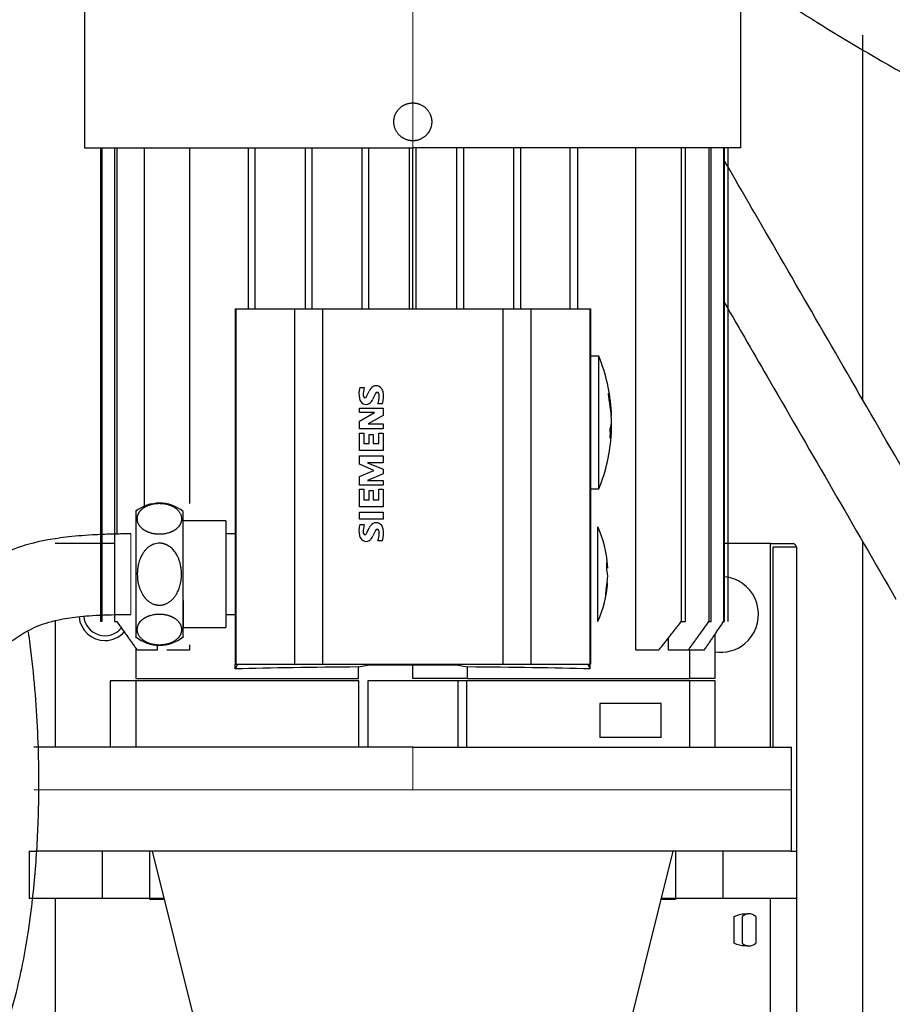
# Model space of a CAD drawing. Header units: inches. Extents: x 0 to 29700, y -16 to 21000.
# Tile 322 of 376: x 20305 to 20489, y 15731 to 15939. Entities that reach past the tile are written whole.
import ezdxf

# ---------------------------------------------------------------- set-up
doc = ezdxf.new("R2010")
doc.units = ezdxf.units.IN
doc.layers.add('254', color=7, linetype='Continuous', true_color=0xffffff)
doc.styles.add('latin_extended', font='simplex.shx')
doc.dimstyles.get("Standard").update_dxf_attribs({"dimtxt": 0.18, "dimasz": 0.18, "dimexe": 0.18, "dimexo": 0.0625, "dimgap": 0.09, "dimtad": 0, "dimtih": 1, "dimtoh": 1, "dimdec": 4, "dimzin": 0, "dimdsep": 46, "dimtxsty": 'Standard', "dimcen": 0.09, "dimadec": 0, "dimazin": 0, "dimtfac": 1, "dimtdec": 4, "dimtofl": 0, "dimtmove": 0, "dimatfit": 3, "dimfxl": 1, "dimtolj": 1, "dimtzin": 0, "dimarcsym": 0})

# ---------------------------------------------------------------- blocks, each defined once
blk = doc.blocks.new('_U5')
at = {"layer": '254', "color": 3, "linetype": 'Continuous', "lineweight": 13, "transparency": 16777216}
for p, q in [((27220.43, 17368.72), (27220.43, 13173.69)), ((18363.86, 15513.19), (18363.86, 13173.69)), ((18538.86, 13223.69), (27045.43, 13223.69))]:
    blk.add_line(p, q, dxfattribs=at)
at = {"layer": '254', "color": 3, "transparency": 16777216}
for points in [[(18538.86, 13252.86), (18538.86, 13194.52), (18363.86, 13223.69)], [(27045.43, 13194.52), (27045.43, 13252.86), (27220.43, 13223.69)]]:
    blk.add_solid(points, dxfattribs=at)
at = {"layer": 'Defpoints', "color": 0, "transparency": 16777216}
for p in [(27220.43, 17418.72), (18363.86, 15563.19), (27220.43, 13223.69)]:
    blk.add_point(p, dxfattribs=at)
at = {"layer": '254', "color": 2, "lineweight": 13, "transparency": 16777216, "insert": (22483.81, 13486.19), "char_height": 175, "attachment_point": 1, "style": 'latin_extended'}
blk.add_mtext('\\A1;8857', dxfattribs=at)

msp = doc.modelspace()

# ---------------------------------------------------------------- linework, layer by layer
at = {"layer": '254', "color": 2, "linetype": 'Continuous', "lineweight": 25}
for p, q in [((20318.56, 15969.03), (20318.56, 15912.194)), ((20457.16, 15912.194), (20457.16, 15969.03)), ((20482.86, 15859.016), (20482.86, 15936.008)), ((20318.56, 15912.194), (20387.86, 15912.194)), ((20322.007, 15812.194), (20322.007, 15912.194)), ((20322.235, 15912.194), (20322.235, 15812.194)), ((20324.847, 15912.194), (20324.847, 15812.194)), ((20325.373, 15912.194), (20325.373, 15830.666)), ((20331.162, 15912.194), (20331.162, 15836.678)), ((20340.8, 15837.086), (20340.8, 15912.194)), ((20353.11, 15912.194), (20353.11, 15878.194)), ((20354.61, 15878.194), (20354.61, 15912.194)), ((20365.11, 15912.194), (20365.11, 15878.194)), ((20366.61, 15878.194), (20366.61, 15912.194)), ((20377.11, 15912.194), (20377.11, 15878.194)), ((20378.61, 15878.194), (20378.61, 15912.194)), ((20387.11, 15912.194), (20387.11, 15878.194)), ((20387.86, 15878.194), (20387.86, 15912.194)), ((20457.16, 15912.194), (20387.86, 15912.194)), ((20388.61, 15878.192), (20388.61, 15912.194)), ((20397.11, 15912.194), (20397.11, 15878.194)), ((20398.61, 15878.194), (20398.61, 15912.194)), ((20409.11, 15912.194), (20409.11, 15878.192)), ((20410.61, 15912.194), (20410.61, 15878.194)), ((20421.11, 15878.194), (20421.11, 15912.194)), ((20422.61, 15912.194), (20422.61, 15878.194)), ((20434.921, 15912.194), (20434.921, 15806.194)), ((20444.559, 15912.194), (20444.559, 15812.194)), ((20445.451, 15812.194), (20445.451, 15912.194)), ((20450.348, 15912.194), (20450.348, 15812.194)), ((20450.874, 15812.194), (20450.874, 15912.194)), ((20453.486, 15912.194), (20453.486, 15812.194)), ((20453.714, 15812.194), (20453.714, 15912.194)), ((20454.356, 15912.194), (20454.356, 15812.194)), ((20350.36, 15878.194), (20350.36, 15803.194)), ((20350.36, 15878.194), (20350.483, 15878.194)), ((20350.386, 15878.203), (20350.391, 15878.194)), ((20350.386, 15878.193), (20350.386, 15878.203)), ((20350.483, 15878.194), (20350.483, 15803.194)), ((20350.483, 15878.194), (20362.86, 15878.194)), ((20362.86, 15878.194), (20362.86, 15803.194)), ((20362.86, 15878.194), (20368.86, 15878.194)), ((20368.86, 15803.194), (20368.86, 15878.194)), ((20368.86, 15878.194), (20406.86, 15878.194)), ((20406.86, 15878.194), (20406.86, 15803.194)), ((20406.86, 15878.194), (20412.86, 15878.194)), ((20412.86, 15803.194), (20412.86, 15878.194)), ((20412.86, 15878.194), (20425.238, 15878.194)), ((20425.238, 15878.194), (20425.238, 15803.194)), ((20425.238, 15878.194), (20425.36, 15878.194)), ((20425.33, 15878.194), (20425.335, 15878.203)), ((20425.335, 15878.193), (20425.335, 15878.203)), ((20425.36, 15878.194), (20425.36, 15803.194)), ((20427.161, 15868.194), (20425.36, 15868.194)), ((20427.161, 15840.194), (20427.161, 15868.194)), ((20376.655, 15861.586), (20377.614, 15861.586)), ((20378.243, 15859.963), (20378.648, 15860.86)), ((20381.502, 15858.169), (20380.475, 15858.169)), ((20376.619, 15856.305), (20376.619, 15857.267)), ((20376.619, 15857.267), (20381.61, 15857.267)), ((20376.619, 15854.511), (20379.744, 15856.305)), ((20379.744, 15856.305), (20376.619, 15856.305)), ((20381.61, 15855.697), (20378.446, 15853.907)), ((20381.61, 15857.267), (20381.61, 15855.697)), ((20376.619, 15852.891), (20376.619, 15854.511)), ((20378.446, 15853.907), (20381.61, 15853.907)), ((20381.61, 15853.907), (20381.61, 15852.891)), ((20429.827, 15853.782), (20429.793, 15854.194)), ((20381.61, 15852.891), (20376.619, 15852.891)), ((20376.619, 15848.306), (20376.619, 15851.995)), ((20376.619, 15851.995), (20377.513, 15851.995)), ((20377.513, 15851.995), (20377.513, 15849.764)), ((20378.648, 15849.764), (20378.648, 15851.713)), ((20378.648, 15851.713), (20379.502, 15851.713)), ((20379.502, 15851.713), (20379.502, 15849.764)), ((20380.677, 15849.764), (20380.677, 15851.995)), ((20380.677, 15851.995), (20381.61, 15851.995)), ((20381.61, 15851.995), (20381.61, 15848.306)), ((20377.513, 15849.764), (20378.648, 15849.764)), ((20379.502, 15849.764), (20380.677, 15849.764)), ((20381.61, 15848.306), (20376.619, 15848.306)), ((20376.619, 15845.398), (20376.619, 15847.188)), ((20376.619, 15847.188), (20381.61, 15847.188)), ((20379.661, 15844.107), (20376.619, 15845.398)), ((20381.61, 15845.738), (20378.312, 15845.738)), ((20378.312, 15845.738), (20381.61, 15844.335)), ((20381.61, 15847.188), (20381.61, 15845.738)), ((20376.619, 15842.827), (20379.661, 15844.107)), ((20381.61, 15843.387), (20378.323, 15841.995)), ((20381.61, 15844.335), (20381.61, 15843.387)), ((20376.619, 15841.022), (20376.619, 15842.827)), ((20381.61, 15841.022), (20376.619, 15841.022)), ((20378.323, 15841.995), (20381.61, 15841.995)), ((20381.61, 15841.995), (20381.61, 15841.022)), ((20376.619, 15836.437), (20376.619, 15840.127)), ((20376.619, 15840.127), (20377.513, 15840.127)), ((20377.513, 15840.127), (20377.513, 15837.895)), ((20378.648, 15837.895), (20378.648, 15839.844)), ((20378.648, 15839.844), (20379.502, 15839.844)), ((20379.502, 15839.844), (20379.502, 15837.895)), ((20380.677, 15837.895), (20380.677, 15840.127)), ((20380.677, 15840.127), (20381.61, 15840.127)), ((20381.61, 15840.127), (20381.61, 15836.437)), ((20425.36, 15840.194), (20427.161, 15840.194)), ((20377.513, 15837.895), (20378.648, 15837.895)), ((20379.502, 15837.895), (20380.677, 15837.895)), ((20381.61, 15836.437), (20376.619, 15836.437)), ((20376.619, 15835.261), (20381.61, 15835.261)), ((20376.619, 15833.803), (20376.619, 15835.261)), ((20381.61, 15835.261), (20381.61, 15833.803)), ((20348.36, 15833.444), (20339.36, 15833.444)), ((20348.36, 15833.444), (20348.36, 15810.944)), ((20381.61, 15833.803), (20376.619, 15833.803)), ((20376.655, 15832.674), (20377.614, 15832.674)), ((20378.243, 15831.05), (20378.648, 15831.947)), ((20426.96, 15812.194), (20426.96, 15832.194)), ((20322.007, 15828.694), (20312.36, 15828.694)), ((20324.847, 15828.694), (20322.235, 15828.694)), ((20381.502, 15829.256), (20380.475, 15829.256)), ((20463.36, 15828.694), (20453.714, 15828.694)), ((20463.36, 15828.694), (20468.276, 15828.694)), ((20463.36, 15785.692), (20463.36, 15828.694)), ((20482.86, 15676.396), (20482.86, 15829.058)), ((20468.86, 15827.901), (20463.86, 15827.901)), ((20463.86, 15827.901), (20463.86, 15785.694)), ((20468.86, 15827.901), (20468.86, 15763.694)), ((20339.36, 15816.609), (20339.36, 15810.944)), ((20312.36, 15812.244), (20312.36, 15785.692)), ((20322.235, 15812.194), (20322.007, 15812.194)), ((20324.847, 15812.194), (20325.373, 15812.194)), ((20444.559, 15812.194), (20445.451, 15812.194)), ((20450.348, 15812.194), (20450.874, 15812.194)), ((20453.486, 15812.194), (20453.714, 15812.194)), ((20454.356, 15812.194), (20454.36, 15812.194)), ((20339.36, 15810.944), (20348.36, 15810.944)), ((20441.756, 15808.64), (20441.756, 15806.194)), ((20451.616, 15809.427), (20451.616, 15800.194)), ((20329.36, 15806.194), (20329.36, 15800.194)), ((20329.36, 15806.194), (20329.365, 15806.194)), ((20329.365, 15806.591), (20329.365, 15806.194)), ((20329.648, 15806.194), (20333.965, 15806.194)), ((20333.965, 15806.194), (20333.965, 15807.204)), ((20335.912, 15806.194), (20340.8, 15806.194)), ((20340.8, 15806.194), (20340.8, 15807.303)), ((20434.921, 15806.194), (20439.809, 15806.194)), ((20441.756, 15806.194), (20446.073, 15806.194)), ((20446.073, 15806.194), (20449.429, 15806.194)), ((20446.36, 15800.194), (20446.36, 15806.194)), ((20350.36, 15803.194), (20350.483, 15803.194)), ((20350.386, 15802.184), (20350.386, 15803.194)), ((20350.859, 15803.094), (20350.386, 15802.184)), ((20350.483, 15803.194), (20362.86, 15803.194)), ((20350.859, 15803.094), (20350.86, 15803.194)), ((20424.862, 15803.094), (20350.859, 15803.094)), ((20362.86, 15803.194), (20368.86, 15803.194)), ((20368.86, 15803.194), (20406.86, 15803.194)), ((20376.371, 15802.602), (20378.26, 15802.962)), ((20376.371, 15800.194), (20376.371, 15802.602)), ((20387.86, 15803.094), (20387.86, 15803.194)), ((20387.86, 15800.194), (20387.86, 15802.985)), ((20397.46, 15802.962), (20399.35, 15802.602)), ((20399.35, 15802.602), (20399.35, 15800.194)), ((20406.86, 15803.194), (20412.86, 15803.194)), ((20412.86, 15803.194), (20425.238, 15803.194)), ((20424.86, 15803.194), (20424.862, 15803.094)), ((20425.335, 15802.184), (20424.862, 15803.094)), ((20425.238, 15803.194), (20425.36, 15803.194)), ((20425.335, 15802.184), (20425.335, 15803.194)), ((20323.978, 15799.694), (20323.978, 15785.694)), ((20324.532, 15799.694), (20323.978, 15799.694)), ((20329.36, 15799.694), (20324.532, 15799.694)), ((20329.36, 15800.194), (20376.371, 15800.194)), ((20329.36, 15799.694), (20329.36, 15785.694)), ((20376.371, 15799.694), (20329.36, 15799.694)), ((20376.437, 15799.694), (20376.371, 15799.694)), ((20376.437, 15785.694), (20376.437, 15799.694)), ((20378.36, 15799.694), (20378.36, 15785.694)), ((20397.36, 15799.694), (20378.36, 15799.694)), ((20399.351, 15800.194), (20387.86, 15800.194)), ((20397.486, 15799.694), (20397.36, 15799.694)), ((20397.36, 15799.694), (20397.36, 15785.694)), ((20399.283, 15799.694), (20397.486, 15799.694)), ((20399.35, 15799.694), (20399.283, 15799.694)), ((20399.283, 15785.694), (20399.283, 15799.694)), ((20399.35, 15800.194), (20446.36, 15800.194)), ((20446.36, 15799.694), (20399.35, 15799.694)), ((20446.36, 15785.694), (20446.36, 15799.694)), ((20451.189, 15799.694), (20446.36, 15799.694)), ((20451.616, 15800.194), (20446.361, 15800.194)), ((20451.743, 15799.694), (20451.189, 15799.694)), ((20451.743, 15785.694), (20451.743, 15799.694)), ((20427.322, 15794.894), (20427.322, 15787.694)), ((20440.322, 15794.894), (20427.322, 15794.894)), ((20440.322, 15787.694), (20440.322, 15794.894)), ((20440.322, 15787.694), (20427.322, 15787.694)), ((20387.86, 15785.694), (20307.86, 15785.694)), ((20387.86, 15785.694), (20467.86, 15785.694)), ((20467.86, 15776.694), (20467.86, 15785.694)), ((20467.86, 15763.694), (20467.86, 15776.694)), ((20306.86, 15763.694), (20306.86, 15753.694)), ((20306.86, 15763.694), (20308.239, 15763.694)), ((20467.481, 15763.694), (20308.24, 15763.694)), ((20322.36, 15753.694), (20322.36, 15763.694)), ((20332.36, 15753.694), (20332.36, 15763.694)), ((20332.86, 15763.694), (20342.086, 15726.694)), ((20428.649, 15706.694), (20442.86, 15763.694)), ((20443.36, 15763.694), (20443.36, 15753.694)), ((20453.36, 15763.694), (20453.36, 15753.694)), ((20467.482, 15763.694), (20468.86, 15763.694)), ((20468.86, 15763.694), (20468.86, 15753.694)), ((20322.36, 15753.694), (20306.86, 15753.694)), ((20312.36, 15753.695), (20312.36, 15693.896)), ((20332.36, 15753.694), (20322.36, 15753.694)), ((20332.36, 15753.494), (20332.36, 15753.694)), ((20335.354, 15753.694), (20332.36, 15753.694)), ((20443.36, 15753.694), (20440.366, 15753.694)), ((20443.36, 15753.694), (20443.36, 15753.494)), ((20453.36, 15753.694), (20443.36, 15753.694)), ((20468.86, 15753.694), (20453.36, 15753.694)), ((20463.36, 15688.694), (20463.36, 15753.695)), ((20468.86, 15753.694), (20468.86, 15689.486)), ((20335.404, 15753.494), (20332.36, 15753.494)), ((20443.36, 15753.494), (20440.317, 15753.494)), ((20455.734, 15744.274), (20455.734, 15749.913)), ((20457.428, 15749.913), (20457.428, 15744.274)), ((20460.302, 15749.913), (20460.302, 15744.274))]:
    msp.add_line(p, q, dxfattribs=at)
at = {"layer": '254', "color": 110, "linetype": 'Continuous', "lineweight": 13}
for p, q in [((20387.86, 15921.694), (20387.86, 15969.03)), ((20387.86, 15921.694), (20387.86, 15912.194)), ((20387.86, 15912.194), (20387.86, 15913.694)), ((20387.86, 15776.694), (20387.86, 15785.694)), ((20387.86, 15776.694), (20307.86, 15776.694)), ((20387.86, 15776.694), (20467.86, 15776.694))]:
    msp.add_line(p, q, dxfattribs=at)
at = {"layer": '254', "color": 2, "linetype": 'Continuous', "lineweight": 25}
for centre, radius, start, end in [((20392.21, 15854.194), 37.65, 3.42609, 21.82951), ((20380.587, 15860.04), 2.105, 122.19901, 157.09693), ((20380.128, 15860.526), 1.455, 63.89742, 117.05749), ((20379.882, 15860.279), 1.788, 13.38531, 60.29626), ((20381.344, 15860.32), 4.857, 164.88693, 192.42362), ((20381.293, 15860.298), 3.898, 160.69482, 185.84271), ((20378, 15859.953), 0.588, 185.08727, 228.88852), ((20377.011, 15860.461), 1.329, 313.02362, 337.99647), ((20400.735, 15850.307), 23.065, 154.15871, 157.40028), ((20380.35, 15860.16), 0.425, 90.73195, 151.85413), ((20380.345, 15860.216), 0.369, 23.10452, 90.07983), ((20379.328, 15859.789), 1.472, 356.06653, 22.85812), ((20375.328, 15859.726), 6.367, 345.84578, 8.7406), ((20378.219, 15859.617), 1.654, 191.93698, 239.89108), ((20378.001, 15859.409), 1.366, 243.40658, 297.91812), ((20377.784, 15859.752), 0.295, 234.86136, 296.96741), ((20377.555, 15859.911), 2.026, 302.42341, 338.55677), ((20375.631, 15859.989), 5.174, 339.4056, 356.66587), ((20392.21, 15854.194), 37.65, 338.17049, 356.57391), ((20334.36, 15829.194), 8, 51.24964, 128.87409), ((20380.587, 15831.128), 2.105, 122.19901, 157.09693), ((20380.128, 15831.613), 1.455, 63.89742, 117.05749), ((20379.882, 15831.367), 1.788, 13.38531, 60.29626), ((20381.344, 15831.408), 4.857, 164.88693, 192.42362), ((20381.293, 15831.385), 3.898, 160.69482, 185.84271), ((20378, 15831.041), 0.588, 185.08727, 228.88852), ((20377.011, 15831.548), 1.329, 313.02362, 337.99647), ((20400.735, 15821.394), 23.065, 154.15871, 157.40028), ((20380.35, 15831.248), 0.425, 90.73195, 151.85413), ((20380.345, 15831.303), 0.369, 23.10452, 90.07983), ((20375.631, 15831.076), 5.174, 339.4056, 356.66587), ((20379.328, 15830.876), 1.472, 356.06653, 22.85812), ((20375.328, 15830.813), 6.367, 345.84578, 8.7406), ((20404.2, 15822.194), 24.86, 4.26771, 23.71908), ((20378.219, 15830.705), 1.654, 191.93698, 239.89108), ((20378.001, 15830.496), 1.366, 243.40658, 297.91812), ((20377.784, 15830.839), 0.295, 234.86136, 296.96741), ((20377.555, 15830.998), 2.026, 302.42341, 338.55677), ((20404.2, 15822.194), 24.86, 336.28092, 355.73229), ((20452.86, 15813.694), 8, 69.64533, 83.87564), ((20452.86, 15813.694), 8, 9.64533, 69.64533), ((20452.86, 15813.694), 8, 309.64533, 9.64533), ((20322.86, 15813.694), 5.5, 185.33812, 270), ((20322.86, 15813.694), 4.493, 185.33813, 320.94), ((20322.86, 15813.694), 5.5, 270, 318.06563), ((20334.36, 15815.194), 8, 231.24964, 308.7522), ((20452.86, 15813.694), 8, 261.05377, 309.64533)]:
    msp.add_arc(centre, radius, start, end, dxfattribs=at)
for centre, major_axis, ratio, start_param, end_param in [((20392.21, 15854.756), (-37.633, 0), 0.8660254, 3.1933934, 3.298346), ((20392.21, 15853.631), (37.633, 0), 0.8660254, 0.0298983, 0.1567534), ((20392.21, 15855.168), (-37.633, 0), 0.5, 3.1714909, 3.264801), ((20392.21, 15854.756), (-37.633, 0), 0.8660254, 3.1714909, 3.1933934), ((20392.21, 15855.168), (-37.633, 0), 0.5, 3.0183843, 3.1116944), ((20392.21, 15854.756), (-37.633, 0), 0.8660254, 3.0297955, 3.1116944), ((20392.21, 15851.881), (37.365, 0), 0.8660254, 6.2530722, 6.3132984), ((20392.21, 15853.219), (37.633, 0), 0.5, 6.159977, 6.253287), ((20392.21, 15853.631), (37.633, 0), 0.8660254, 6.2313845, 6.2532869), ((20404.2, 15823.906), (-24.623, 0), 0.8660254, 3.1040172, 3.1791681), ((20404.2, 15822.995), (-24.843, 0), 0.5, 3.1788354, 3.2799002), ((20404.2, 15821.393), (24.843, 0), 0.5, 0.0372428, 0.1383075), ((20404.2, 15822.656), (-24.843, 0), 0.8660254, 3.1788354, 3.2061289), ((20404.2, 15822.656), (-24.843, 0), 0.8660254, 2.9768165, 3.1043499), ((20404.2, 15821.731), (24.843, 0), 0.8660254, 6.1184091, 6.2186491), ((20387.86, 15800.676), (58.5, 0), 0.0335785, 1.7684829, 2.2660603), ((20387.86, 15800.676), (68.75, 0), 0.0335785, 1.4307022, 1.7108905), ((20387.86, 15800.676), (58.5, 0), 0.0335785, 0.8755324, 1.3731097)]:
    msp.add_ellipse(centre, major_axis=major_axis, ratio=ratio, start_param=start_param, end_param=end_param, dxfattribs=at)
for points, knots in [([(20559.743, 15920.161), (20546.436, 15922.928), (20523.146, 15929.974), (20494.161, 15945.575), (20472.955, 15958.941), (20461.18, 15966.793), (20456.402, 15969.991)], [0, 0, 0, 0, 0.3481275, 0.6321511, 0.850548, 1, 1, 1, 1]), ([(20457.089, 15949.114), (20462.765, 15945.368), (20475.802, 15936.928), (20497.799, 15924.064), (20525.072, 15911.234), (20545.561, 15905.59), (20556.788, 15903.42)], [0, 0, 0, 0, 0.1849184, 0.4222594, 0.692584, 1, 1, 1, 1]), ([(20387.86, 15913.694), (20387.85, 15913.694), (20387.828, 15913.694), (20387.795, 15913.694), (20387.763, 15913.695), (20387.73, 15913.696), (20387.697, 15913.697), (20387.665, 15913.698), (20387.632, 15913.7), (20387.6, 15913.702), (20387.567, 15913.704), (20387.535, 15913.707), (20387.502, 15913.71), (20387.469, 15913.713), (20387.437, 15913.716), (20387.404, 15913.72), (20387.372, 15913.724), (20387.339, 15913.728), (20387.307, 15913.732), (20387.274, 15913.737), (20387.242, 15913.742), (20387.209, 15913.747), (20387.177, 15913.753), (20387.145, 15913.759), (20387.112, 15913.765), (20387.026, 15913.781), (20386.887, 15913.812), (20386.698, 15913.865), (20386.512, 15913.926), (20386.268, 15914.02), (20385.972, 15914.161), (20385.69, 15914.329), (20385.476, 15914.48), (20385.322, 15914.601), (20385.173, 15914.729), (20385.015, 15914.88), (20384.85, 15915.056), (20384.684, 15915.258), (20384.531, 15915.47), (20384.394, 15915.692), (20384.271, 15915.923), (20384.155, 15916.178), (20384.052, 15916.458), (20383.967, 15916.76), (20383.905, 15917.067), (20383.869, 15917.379), (20383.858, 15917.655), (20383.864, 15917.891), (20383.878, 15918.087), (20383.902, 15918.282), (20383.947, 15918.54), (20384.027, 15918.858), (20384.138, 15919.167), (20384.244, 15919.406), (20384.332, 15919.58), (20384.429, 15919.751), (20384.569, 15919.973), (20384.765, 15920.236), (20385.028, 15920.528), (20385.32, 15920.791), (20385.583, 15920.986), (20385.805, 15921.127), (20385.976, 15921.224), (20386.151, 15921.312), (20386.33, 15921.391), (20386.513, 15921.461), (20386.7, 15921.523), (20386.89, 15921.575), (20387.037, 15921.609), (20387.141, 15921.628), (20387.201, 15921.639), (20387.26, 15921.648), (20387.32, 15921.657), (20387.379, 15921.665), (20387.439, 15921.672), (20387.499, 15921.677), (20387.559, 15921.682), (20387.619, 15921.687), (20387.679, 15921.69), (20387.74, 15921.692), (20387.8, 15921.693), (20387.84, 15921.694), (20387.86, 15921.694)], [0, 0, 0, 0, 0.0025961, 0.0051917, 0.007787, 0.0103823, 0.0129777, 0.0155734, 0.0181695, 0.0207662, 0.0233637, 0.0259622, 0.0285619, 0.0311629, 0.0337654, 0.0363695, 0.0389755, 0.0415836, 0.0441938, 0.0468064, 0.0494215, 0.0520394, 0.0546601, 0.0572839, 0.059911, 0.0625414, 0.0782379, 0.0938525, 0.109423, 0.1249878, 0.156257, 0.1875774, 0.2031783, 0.2187577, 0.2343538, 0.2500047, 0.2710293, 0.2918618, 0.3125913, 0.3333082, 0.3541031, 0.3750655, 0.4001994, 0.4251154, 0.4499695, 0.4749185, 0.5001178, 0.5157625, 0.5313566, 0.5469385, 0.5625468, 0.5938515, 0.625138, 0.6406987, 0.6562672, 0.6718818, 0.6875807, 0.7189389, 0.7501031, 0.7812427, 0.8126125, 0.8283164, 0.8439341, 0.8595033, 0.8750624, 0.8907113, 0.9063375, 0.9219782, 0.9376708, 0.942471, 0.9472662, 0.9520575, 0.956846, 0.9616329, 0.9664192, 0.9712061, 0.9759946, 0.9807858, 0.9855808, 0.9903808, 0.9951869, 1, 1, 1, 1]), ([(20387.86, 15921.694), (20387.871, 15921.694), (20387.893, 15921.694), (20387.926, 15921.693), (20387.958, 15921.692), (20387.991, 15921.692), (20388.024, 15921.69), (20388.056, 15921.689), (20388.089, 15921.687), (20388.121, 15921.685), (20388.154, 15921.683), (20388.186, 15921.68), (20388.219, 15921.677), (20388.251, 15921.674), (20388.284, 15921.671), (20388.317, 15921.667), (20388.349, 15921.663), (20388.382, 15921.659), (20388.414, 15921.655), (20388.447, 15921.65), (20388.479, 15921.645), (20388.512, 15921.64), (20388.544, 15921.634), (20388.577, 15921.629), (20388.609, 15921.623), (20388.695, 15921.606), (20388.834, 15921.575), (20389.023, 15921.522), (20389.209, 15921.461), (20389.453, 15921.367), (20389.75, 15921.226), (20390.031, 15921.058), (20390.245, 15920.907), (20390.4, 15920.786), (20390.548, 15920.658), (20390.707, 15920.507), (20390.871, 15920.331), (20391.038, 15920.128), (20391.19, 15919.916), (20391.327, 15919.695), (20391.451, 15919.463), (20391.55, 15919.244), (20391.629, 15919.039), (20391.69, 15918.853), (20391.743, 15918.664), (20391.776, 15918.517), (20391.795, 15918.413), (20391.806, 15918.354), (20391.815, 15918.294), (20391.824, 15918.235), (20391.832, 15918.175), (20391.838, 15918.115), (20391.844, 15918.055), (20391.849, 15917.995), (20391.853, 15917.935), (20391.856, 15917.875), (20391.859, 15917.814), (20391.86, 15917.754), (20391.86, 15917.714), (20391.86, 15917.694)], [0, 0, 0, 0, 0.005193, 0.0103851, 0.0155768, 0.0207682, 0.0259599, 0.0311521, 0.0363452, 0.0415396, 0.0467355, 0.0519334, 0.0571336, 0.0623365, 0.0675423, 0.0727515, 0.0779644, 0.0831814, 0.0884027, 0.0936288, 0.09886, 0.1040966, 0.109339, 0.1145875, 0.1198425, 0.1251042, 0.1565025, 0.1877369, 0.2188833, 0.2500183, 0.3125679, 0.3752191, 0.4064257, 0.4375896, 0.4687873, 0.5000951, 0.5421512, 0.5838231, 0.6252891, 0.66673, 0.7083272, 0.7502598, 0.7816866, 0.8129428, 0.8441037, 0.8752456, 0.8848635, 0.89447, 0.9040669, 0.9136567, 0.9232414, 0.9328233, 0.9424045, 0.9519872, 0.9615736, 0.971166, 0.9807663, 0.990377, 1, 1, 1, 1]), ([(20391.86, 15917.694), (20391.86, 15917.683), (20391.86, 15917.661), (20391.86, 15917.628), (20391.859, 15917.596), (20391.858, 15917.563), (20391.857, 15917.53), (20391.856, 15917.498), (20391.854, 15917.465), (20391.852, 15917.433), (20391.85, 15917.4), (20391.847, 15917.367), (20391.844, 15917.335), (20391.841, 15917.302), (20391.838, 15917.27), (20391.834, 15917.237), (20391.83, 15917.205), (20391.826, 15917.172), (20391.822, 15917.14), (20391.817, 15917.107), (20391.812, 15917.075), (20391.807, 15917.042), (20391.801, 15917.01), (20391.795, 15916.977), (20391.789, 15916.945), (20391.773, 15916.859), (20391.742, 15916.72), (20391.689, 15916.531), (20391.628, 15916.345), (20391.534, 15916.101), (20391.393, 15915.804), (20391.224, 15915.523), (20391.074, 15915.309), (20390.953, 15915.154), (20390.825, 15915.006), (20390.674, 15914.848), (20390.498, 15914.683), (20390.295, 15914.516), (20390.083, 15914.364), (20389.861, 15914.227), (20389.63, 15914.104), (20389.411, 15914.004), (20389.206, 15913.925), (20389.02, 15913.864), (20388.831, 15913.811), (20388.684, 15913.778), (20388.58, 15913.759), (20388.52, 15913.748), (20388.461, 15913.739), (20388.401, 15913.73), (20388.341, 15913.722), (20388.281, 15913.716), (20388.222, 15913.71), (20388.162, 15913.705), (20388.101, 15913.701), (20388.041, 15913.698), (20387.981, 15913.695), (20387.921, 15913.694), (20387.881, 15913.694), (20387.86, 15913.694)], [0, 0, 0, 0, 0.0051982, 0.010395, 0.0155909, 0.0207862, 0.0259813, 0.0311764, 0.036372, 0.0415683, 0.0467658, 0.0519648, 0.0571657, 0.0623687, 0.0675743, 0.0727828, 0.0779946, 0.0832099, 0.0884292, 0.0936528, 0.098881, 0.1041142, 0.1093527, 0.1145969, 0.1198471, 0.1251036, 0.1564951, 0.1877271, 0.2188756, 0.2500177, 0.3125604, 0.3752184, 0.4064211, 0.4375836, 0.4687827, 0.5000945, 0.5421445, 0.583813, 0.6252781, 0.6667205, 0.7083212, 0.7502593, 0.7816901, 0.8129477, 0.8441074, 0.8752451, 0.8848757, 0.8944926, 0.9040981, 0.9136942, 0.9232832, 0.9328672, 0.9424484, 0.9520291, 0.9616114, 0.9711974, 0.9807894, 0.9903895, 1, 1, 1, 1]), ([(20502.872, 15824.423), (20498.436, 15832.092), (20489.564, 15847.431), (20476.256, 15870.44), (20464.307, 15891.101), (20456.793, 15904.092), (20453.715, 15909.414)], [0, 0, 0, 0, 0.2707161, 0.5414372, 0.812158, 1, 1, 1, 1]), ([(20453.714, 15879.456), (20456.9, 15873.947), (20464.522, 15860.769), (20476.58, 15839.921), (20485.452, 15824.581), (20489.888, 15816.912)], [0, 0, 0, 0, 0.2642359, 0.6321157, 1, 1, 1, 1]), ([(20429.382, 15858.719), (20429.362, 15858.829), (20429.342, 15858.952), (20429.304, 15859.202), (20429.286, 15859.333), (20429.254, 15859.585), (20429.241, 15859.709), (20429.22, 15859.931), (20429.212, 15860.033), (20429.204, 15860.201), (20429.203, 15860.27), (20429.208, 15860.367), (20429.214, 15860.396), (20429.231, 15860.412), (20429.243, 15860.399), (20429.271, 15860.333), (20429.288, 15860.279), (20429.324, 15860.137), (20429.343, 15860.047), (20429.37, 15859.912), (20429.376, 15859.879), (20429.382, 15859.844)], [0, 0, 0, 0, 0.1090467, 0.1090467, 0.2181144, 0.2181144, 0.3265591, 0.3265591, 0.4337192, 0.4337192, 0.5396982, 0.5396982, 0.6451221, 0.6451221, 0.7508428, 0.7508428, 0.8575729, 0.8575729, 0.9655944, 0.9655944, 1, 1, 1, 1]), ([(20334.36, 15830.616), (20334.503, 15830.616), (20334.789, 15830.625), (20335.214, 15830.665), (20335.63, 15830.733), (20336.04, 15830.828), (20336.364, 15830.926), (20336.61, 15831.013), (20336.783, 15831.081), (20336.95, 15831.152), (20337.111, 15831.227), (20337.266, 15831.307), (20337.414, 15831.39), (20337.556, 15831.477), (20337.693, 15831.568), (20337.823, 15831.663), (20337.924, 15831.744), (20338.001, 15831.809), (20338.055, 15831.857), (20338.109, 15831.906), (20338.16, 15831.955), (20338.21, 15832.004), (20338.259, 15832.054), (20338.306, 15832.105), (20338.352, 15832.155), (20338.396, 15832.207), (20338.439, 15832.258), (20338.48, 15832.311), (20338.519, 15832.363), (20338.558, 15832.416), (20338.594, 15832.47), (20338.629, 15832.524), (20338.663, 15832.578), (20338.695, 15832.633), (20338.726, 15832.688), (20338.755, 15832.744), (20338.783, 15832.8), (20338.809, 15832.857), (20338.833, 15832.914), (20338.857, 15832.971), (20338.878, 15833.029), (20338.898, 15833.088), (20338.917, 15833.146), (20338.934, 15833.206), (20338.95, 15833.265), (20338.964, 15833.326), (20338.977, 15833.386), (20338.988, 15833.447), (20338.998, 15833.509), (20339.006, 15833.571), (20339.013, 15833.633), (20339.018, 15833.696), (20339.021, 15833.759), (20339.024, 15833.823), (20339.025, 15833.946), (20339.017, 15834.127), (20338.985, 15834.362), (20338.93, 15834.591), (20338.855, 15834.813), (20338.757, 15835.029), (20338.638, 15835.239), (20338.497, 15835.442), (20338.334, 15835.639), (20338.15, 15835.829), (20337.985, 15835.977), (20337.851, 15836.084), (20337.759, 15836.155), (20337.664, 15836.223), (20337.567, 15836.288), (20337.466, 15836.352), (20337.363, 15836.413), (20337.258, 15836.473), (20337.15, 15836.529), (20337.039, 15836.584), (20336.925, 15836.637), (20336.809, 15836.687), (20336.69, 15836.735), (20336.569, 15836.78), (20336.395, 15836.841), (20336.165, 15836.913), (20335.875, 15836.988), (20335.58, 15837.049), (20335.28, 15837.097), (20334.974, 15837.13), (20334.662, 15837.15), (20334.33, 15837.157), (20333.981, 15837.147), (20333.62, 15837.119), (20333.266, 15837.072), (20332.92, 15837.006), (20332.581, 15836.921), (20332.289, 15836.83), (20332.04, 15836.74), (20331.834, 15836.655), (20331.636, 15836.563), (20331.446, 15836.464), (20331.263, 15836.359), (20331.089, 15836.247), (20330.923, 15836.128), (20330.784, 15836.016), (20330.668, 15835.916), (20330.573, 15835.828), (20330.483, 15835.738), (20330.398, 15835.647), (20330.318, 15835.555), (20330.242, 15835.461), (20330.172, 15835.366), (20330.106, 15835.269), (20330.045, 15835.171), (20329.989, 15835.072), (20329.938, 15834.971), (20329.892, 15834.868), (20329.851, 15834.764), (20329.814, 15834.659), (20329.783, 15834.552), (20329.756, 15834.444), (20329.734, 15834.334), (20329.717, 15834.223), (20329.705, 15834.11), (20329.698, 15833.996), (20329.696, 15833.862), (20329.701, 15833.71), (20329.717, 15833.54), (20329.745, 15833.374), (20329.783, 15833.212), (20329.833, 15833.052), (20329.893, 15832.896), (20329.965, 15832.743), (20330.047, 15832.593), (20330.141, 15832.446), (20330.245, 15832.303), (20330.361, 15832.163), (20330.487, 15832.026), (20330.625, 15831.892), (20330.743, 15831.789), (20330.835, 15831.713), (20330.898, 15831.664), (20330.962, 15831.616), (20331.028, 15831.569), (20331.095, 15831.523), (20331.164, 15831.478), (20331.234, 15831.434), (20331.306, 15831.391), (20331.379, 15831.349), (20331.454, 15831.308), (20331.531, 15831.268), (20331.609, 15831.229), (20331.689, 15831.191), (20331.77, 15831.153), (20331.853, 15831.117), (20331.937, 15831.082), (20332.023, 15831.048), (20332.11, 15831.014), (20332.199, 15830.982), (20332.34, 15830.933), (20332.536, 15830.872), (20332.788, 15830.803), (20333.044, 15830.745), (20333.302, 15830.698), (20333.563, 15830.661), (20333.826, 15830.635), (20334.092, 15830.619), (20334.271, 15830.616), (20334.36, 15830.616)], [0, 0, 0, 0, 0.0120638, 0.0241209, 0.0363607, 0.0489644, 0.0620982, 0.068275, 0.0744446, 0.0806197, 0.086813, 0.0930372, 0.0993046, 0.1056274, 0.1120175, 0.1184863, 0.125045, 0.1281589, 0.1312735, 0.1343894, 0.1375076, 0.1406287, 0.1437535, 0.1468828, 0.1500173, 0.1531578, 0.1563051, 0.1594599, 0.162623, 0.165795, 0.1689768, 0.172169, 0.1753723, 0.1785875, 0.1818153, 0.1850563, 0.1883113, 0.1915809, 0.1948659, 0.1981667, 0.2014842, 0.2048189, 0.2081714, 0.2115425, 0.2149326, 0.2183424, 0.2217725, 0.2252235, 0.2286959, 0.2321903, 0.2357072, 0.2392472, 0.2428108, 0.2463985, 0.2500108, 0.2635991, 0.2768541, 0.2898061, 0.3024875, 0.3149326, 0.3271781, 0.339262, 0.3512243, 0.363106, 0.374949, 0.3797432, 0.3844718, 0.3891384, 0.3937469, 0.3983011, 0.4028051, 0.4072631, 0.4116795, 0.4160587, 0.4204052, 0.4247238, 0.4290192, 0.4332962, 0.4375599, 0.4469558, 0.4561024, 0.4650612, 0.4738976, 0.4826799, 0.4914776, 0.50036, 0.5106831, 0.5209158, 0.5311679, 0.5415484, 0.5521628, 0.5631093, 0.5705615, 0.5780699, 0.5856601, 0.5933572, 0.6011849, 0.609166, 0.6173219, 0.6256727, 0.6312947, 0.6369209, 0.6425558, 0.6482038, 0.6538695, 0.6595573, 0.6652715, 0.6710165, 0.6767964, 0.6826155, 0.6884779, 0.6943875, 0.7003482, 0.7063639, 0.7124381, 0.7185746, 0.7247768, 0.7310481, 0.7373916, 0.7438107, 0.7503083, 0.7600139, 0.769547, 0.7789179, 0.7881379, 0.7972186, 0.8061722, 0.8150115, 0.8237496, 0.8324004, 0.840978, 0.8494967, 0.8579715, 0.8664173, 0.8748493, 0.8781366, 0.8814007, 0.884643, 0.8878648, 0.8910676, 0.8942527, 0.8974217, 0.900576, 0.9037171, 0.9068465, 0.9099658, 0.9130764, 0.9161801, 0.9192783, 0.9223725, 0.9254645, 0.9285558, 0.9316479, 0.9347426, 0.9378412, 0.9461394, 0.9542039, 0.9620731, 0.969788, 0.9773921, 0.984931, 0.9924513, 1, 1, 1, 1]), ([(20328.361, 15830.694), (20327.885, 15830.694), (20327.05, 15830.69), (20325.596, 15830.674), (20323.589, 15830.632), (20319.853, 15830.489), (20315.113, 15830.109), (20308.742, 15829.154), (20303.914, 15827.726), (20298.213, 15825.169), (20293.58, 15822.049), (20288.9, 15819.015), (20282.956, 15816.216), (20277.537, 15814.455), (20274.979, 15813.746)], [0, 0, 0, 0, 0.0101022, 0.0177504, 0.0308639, 0.052884, 0.0987297, 0.1419749, 0.2425917, 0.3227734, 0.5108971, 0.6816438, 0.8689807, 1, 1, 1, 1]), ([(20339.024, 15822.194), (20339.024, 15821.943), (20339.006, 15821.447), (20338.922, 15820.709), (20338.79, 15820.045), (20338.625, 15819.453), (20338.439, 15818.933), (20338.216, 15818.43), (20337.994, 15818.022), (20337.794, 15817.703), (20337.63, 15817.469), (20337.457, 15817.246), (20337.276, 15817.035), (20337.084, 15816.837), (20336.884, 15816.652), (20336.674, 15816.479), (20336.438, 15816.308), (20336.177, 15816.145), (20335.89, 15815.996), (20335.596, 15815.872), (20335.296, 15815.776), (20334.99, 15815.707), (20334.68, 15815.665), (20334.425, 15815.653), (20334.229, 15815.657), (20334.092, 15815.665), (20333.954, 15815.679), (20333.817, 15815.698), (20333.68, 15815.723), (20333.543, 15815.753), (20333.406, 15815.789), (20333.197, 15815.852), (20332.92, 15815.956), (20332.586, 15816.12), (20332.335, 15816.274), (20332.16, 15816.397), (20332.051, 15816.479), (20331.945, 15816.563), (20331.841, 15816.651), (20331.74, 15816.741), (20331.641, 15816.836), (20331.544, 15816.933), (20331.45, 15817.033), (20331.358, 15817.137), (20331.268, 15817.243), (20331.18, 15817.353), (20331.095, 15817.466), (20331.012, 15817.581), (20330.931, 15817.7), (20330.853, 15817.822), (20330.746, 15817.994), (20330.618, 15818.22), (20330.475, 15818.502), (20330.346, 15818.79), (20330.228, 15819.083), (20330.124, 15819.382), (20330.031, 15819.686), (20329.915, 15820.127), (20329.799, 15820.711), (20329.715, 15821.444), (20329.691, 15822.087), (20329.703, 15822.635), (20329.733, 15823.079), (20329.783, 15823.519), (20329.854, 15823.955), (20329.956, 15824.425), (20330.094, 15824.925), (20330.28, 15825.448), (20330.503, 15825.953), (20330.731, 15826.373), (20330.946, 15826.714), (20331.135, 15826.979), (20331.335, 15827.228), (20331.548, 15827.462), (20331.772, 15827.679), (20332.01, 15827.88), (20332.214, 15828.03), (20332.377, 15828.138), (20332.497, 15828.21), (20332.618, 15828.279), (20332.741, 15828.343), (20332.867, 15828.402), (20332.994, 15828.457), (20333.124, 15828.507), (20333.388, 15828.599), (20333.794, 15828.7), (20334.206, 15828.735), (20334.471, 15828.731), (20334.593, 15828.725), (20334.715, 15828.715), (20334.836, 15828.701), (20334.957, 15828.682), (20335.077, 15828.66), (20335.196, 15828.633), (20335.314, 15828.602), (20335.431, 15828.567), (20335.548, 15828.528), (20335.663, 15828.485), (20335.778, 15828.438), (20335.891, 15828.387), (20336.004, 15828.332), (20336.116, 15828.273), (20336.226, 15828.21), (20336.336, 15828.143), (20336.529, 15828.016), (20336.796, 15827.816), (20337.119, 15827.521), (20337.419, 15827.194), (20337.695, 15826.834), (20337.928, 15826.476), (20338.124, 15826.128), (20338.287, 15825.799), (20338.432, 15825.462), (20338.56, 15825.117), (20338.672, 15824.763), (20338.8, 15824.287), (20338.921, 15823.681), (20339.006, 15822.942), (20339.024, 15822.444), (20339.024, 15822.194)], [0, 0, 0, 0, 0.0211284, 0.0419065, 0.0625574, 0.0782246, 0.0937227, 0.1091633, 0.124663, 0.1328466, 0.1408894, 0.1488098, 0.1566274, 0.164363, 0.1720379, 0.1796743, 0.1872947, 0.1965658, 0.2056481, 0.2145862, 0.2234276, 0.2322214, 0.2410176, 0.2498659, 0.2537152, 0.257575, 0.2614497, 0.2653439, 0.269262, 0.2732082, 0.2771867, 0.2812016, 0.2916683, 0.3021132, 0.3126083, 0.3164158, 0.3202247, 0.3240378, 0.3278579, 0.3316879, 0.3355304, 0.3393883, 0.3432643, 0.347161, 0.351081, 0.355027, 0.3590013, 0.3630063, 0.3670446, 0.3711182, 0.3752295, 0.384148, 0.3930291, 0.401895, 0.410768, 0.4196697, 0.4286212, 0.4376431, 0.4581537, 0.4788023, 0.4998079, 0.5124613, 0.5249816, 0.5374154, 0.5498109, 0.562217, 0.5779926, 0.5935636, 0.609042, 0.624545, 0.6338683, 0.643012, 0.6520037, 0.6608733, 0.669652, 0.6783721, 0.6870671, 0.691006, 0.6949302, 0.6988436, 0.7027498, 0.7066525, 0.7105557, 0.7144629, 0.7183779, 0.7341722, 0.7496312, 0.7530922, 0.7565406, 0.7599794, 0.7634114, 0.7668396, 0.770267, 0.7736966, 0.7771314, 0.7805742, 0.7840282, 0.787496, 0.7909808, 0.7944851, 0.7980119, 0.8015638, 0.8051434, 0.8087534, 0.8123961, 0.8245967, 0.8368752, 0.8493225, 0.8620253, 0.8750637, 0.8854044, 0.8957108, 0.9060179, 0.9163603, 0.9267715, 0.9372838, 0.9580198, 0.97885, 1, 1, 1, 1]), ([(20468.86, 15827.901), (20468.86, 15827.967), (20468.848, 15828.033), (20468.799, 15828.165), (20468.761, 15828.231), (20468.663, 15828.363), (20468.602, 15828.429), (20468.456, 15828.562), (20468.372, 15828.628), (20468.276, 15828.694)], [0, 0, 0, 0, 0.25, 0.25, 0.5, 0.5, 0.75, 0.75, 1, 1, 1, 1]), ([(20428.707, 15819.127), (20428.689, 15819.036), (20428.672, 15818.936), (20428.639, 15818.729), (20428.623, 15818.621), (20428.596, 15818.414), (20428.584, 15818.312), (20428.566, 15818.129), (20428.559, 15818.046), (20428.552, 15817.908), (20428.551, 15817.851), (20428.556, 15817.772), (20428.561, 15817.748), (20428.576, 15817.735), (20428.586, 15817.746), (20428.611, 15817.8), (20428.625, 15817.844), (20428.656, 15817.961), (20428.673, 15818.035), (20428.696, 15818.146), (20428.701, 15818.173), (20428.707, 15818.202)], [0, 0, 0, 0, 0.1092275, 0.1092275, 0.2184783, 0.2184783, 0.3270386, 0.3270386, 0.4341746, 0.4341746, 0.5400016, 0.5400016, 0.6452163, 0.6452163, 0.7507627, 0.7507627, 0.8574278, 0.8574278, 0.9655219, 0.9655219, 1, 1, 1, 1]), ([(20274.724, 15796.142), (20275.516, 15796.33), (20281.079, 15797.698), (20289.377, 15800.371), (20296.518, 15803.867), (20300.872, 15806.578), (20304.736, 15809.156), (20307.948, 15811.247), (20313.891, 15812.907), (20319.951, 15813.489), (20323.795, 15813.641), (20326.047, 15813.681), (20327.301, 15813.691), (20327.943, 15813.693), (20328.232, 15813.694), (20328.361, 15813.694)], [0, 0, 0, 0, 0.0314315, 0.2264546, 0.4137425, 0.5191552, 0.6330782, 0.8104993, 0.9033401, 0.9474298, 0.9717337, 0.9869385, 0.9941162, 0.9973791, 1, 1, 1, 1]), ([(20334.36, 15813.771), (20334.217, 15813.771), (20333.931, 15813.762), (20333.507, 15813.722), (20333.09, 15813.654), (20332.681, 15813.559), (20332.357, 15813.461), (20332.111, 15813.374), (20331.938, 15813.307), (20331.771, 15813.235), (20331.61, 15813.16), (20331.455, 15813.081), (20331.307, 15812.998), (20331.164, 15812.91), (20331.028, 15812.819), (20330.898, 15812.725), (20330.797, 15812.643), (20330.72, 15812.578), (20330.665, 15812.53), (20330.612, 15812.481), (20330.561, 15812.432), (20330.511, 15812.383), (20330.462, 15812.333), (20330.415, 15812.283), (20330.369, 15812.232), (20330.325, 15812.181), (20330.282, 15812.129), (20330.241, 15812.077), (20330.201, 15812.024), (20330.163, 15811.971), (20330.127, 15811.918), (20330.092, 15811.864), (20330.058, 15811.809), (20330.026, 15811.754), (20329.995, 15811.699), (20329.966, 15811.643), (20329.938, 15811.587), (20329.912, 15811.531), (20329.887, 15811.474), (20329.864, 15811.416), (20329.843, 15811.358), (20329.822, 15811.3), (20329.804, 15811.241), (20329.787, 15811.182), (20329.771, 15811.122), (20329.757, 15811.062), (20329.744, 15811.001), (20329.733, 15810.94), (20329.723, 15810.878), (20329.715, 15810.816), (20329.708, 15810.754), (20329.703, 15810.691), (20329.699, 15810.628), (20329.697, 15810.564), (20329.696, 15810.441), (20329.704, 15810.261), (20329.736, 15810.025), (20329.79, 15809.796), (20329.866, 15809.574), (20329.964, 15809.358), (20330.083, 15809.148), (20330.224, 15808.945), (20330.387, 15808.748), (20330.571, 15808.558), (20330.736, 15808.411), (20330.869, 15808.303), (20330.962, 15808.233), (20331.057, 15808.165), (20331.154, 15808.099), (20331.255, 15808.035), (20331.357, 15807.974), (20331.463, 15807.915), (20331.571, 15807.858), (20331.682, 15807.803), (20331.796, 15807.751), (20331.912, 15807.701), (20332.031, 15807.653), (20332.152, 15807.607), (20332.326, 15807.546), (20332.556, 15807.474), (20332.845, 15807.399), (20333.141, 15807.338), (20333.441, 15807.291), (20333.747, 15807.257), (20334.059, 15807.237), (20334.391, 15807.231), (20334.739, 15807.24), (20335.101, 15807.268), (20335.454, 15807.316), (20335.801, 15807.382), (20336.14, 15807.466), (20336.432, 15807.557), (20336.681, 15807.648), (20336.887, 15807.733), (20337.085, 15807.824), (20337.275, 15807.923), (20337.457, 15808.028), (20337.631, 15808.141), (20337.797, 15808.26), (20337.937, 15808.371), (20338.053, 15808.471), (20338.148, 15808.559), (20338.238, 15808.649), (20338.323, 15808.74), (20338.403, 15808.832), (20338.479, 15808.926), (20338.549, 15809.021), (20338.615, 15809.118), (20338.676, 15809.216), (20338.732, 15809.316), (20338.783, 15809.417), (20338.829, 15809.519), (20338.87, 15809.623), (20338.907, 15809.728), (20338.938, 15809.835), (20338.965, 15809.944), (20338.987, 15810.053), (20339.004, 15810.164), (20339.016, 15810.277), (20339.023, 15810.391), (20339.025, 15810.525), (20339.02, 15810.677), (20339.004, 15810.847), (20338.976, 15811.013), (20338.938, 15811.176), (20338.888, 15811.335), (20338.828, 15811.492), (20338.756, 15811.645), (20338.673, 15811.794), (20338.58, 15811.941), (20338.476, 15812.084), (20338.36, 15812.224), (20338.234, 15812.361), (20338.096, 15812.495), (20337.978, 15812.599), (20337.885, 15812.674), (20337.823, 15812.723), (20337.759, 15812.771), (20337.693, 15812.818), (20337.626, 15812.864), (20337.557, 15812.909), (20337.487, 15812.953), (20337.415, 15812.996), (20337.342, 15813.038), (20337.267, 15813.079), (20337.19, 15813.119), (20337.112, 15813.158), (20337.032, 15813.197), (20336.951, 15813.234), (20336.868, 15813.27), (20336.784, 15813.305), (20336.698, 15813.34), (20336.611, 15813.373), (20336.522, 15813.405), (20336.38, 15813.454), (20336.185, 15813.516), (20335.933, 15813.584), (20335.677, 15813.642), (20335.419, 15813.689), (20335.158, 15813.726), (20334.895, 15813.752), (20334.628, 15813.768), (20334.45, 15813.771), (20334.36, 15813.771)], [0, 0, 0, 0, 0.0120638, 0.0241209, 0.0363607, 0.0489644, 0.0620982, 0.068275, 0.0744446, 0.0806197, 0.086813, 0.0930372, 0.0993046, 0.1056274, 0.1120175, 0.1184863, 0.125045, 0.1281589, 0.1312735, 0.1343894, 0.1375076, 0.1406287, 0.1437535, 0.1468828, 0.1500173, 0.1531578, 0.1563051, 0.1594599, 0.162623, 0.165795, 0.1689768, 0.172169, 0.1753723, 0.1785875, 0.1818153, 0.1850563, 0.1883113, 0.1915809, 0.1948659, 0.1981667, 0.2014842, 0.2048189, 0.2081714, 0.2115425, 0.2149326, 0.2183424, 0.2217725, 0.2252235, 0.2286959, 0.2321903, 0.2357072, 0.2392472, 0.2428108, 0.2463985, 0.2500108, 0.2635991, 0.2768541, 0.2898061, 0.3024875, 0.3149326, 0.3271781, 0.339262, 0.3512243, 0.363106, 0.374949, 0.3797432, 0.3844718, 0.3891384, 0.3937469, 0.3983011, 0.4028051, 0.4072631, 0.4116795, 0.4160587, 0.4204052, 0.4247238, 0.4290192, 0.4332962, 0.4375599, 0.4469558, 0.4561024, 0.4650612, 0.4738976, 0.4826799, 0.4914776, 0.50036, 0.5106831, 0.5209158, 0.5311679, 0.5415484, 0.5521628, 0.5631093, 0.5705615, 0.5780699, 0.5856601, 0.5933572, 0.6011849, 0.609166, 0.6173219, 0.6256727, 0.6312947, 0.6369209, 0.6425558, 0.6482038, 0.6538695, 0.6595573, 0.6652715, 0.6710165, 0.6767964, 0.6826155, 0.6884779, 0.6943875, 0.7003482, 0.7063639, 0.7124381, 0.7185746, 0.7247768, 0.7310481, 0.7373916, 0.7438107, 0.7503083, 0.7600139, 0.769547, 0.7789179, 0.7881379, 0.7972186, 0.8061722, 0.8150115, 0.8237496, 0.8324004, 0.840978, 0.8494967, 0.8579715, 0.8664173, 0.8748493, 0.8781366, 0.8814007, 0.884643, 0.8878648, 0.8910676, 0.8942527, 0.8974217, 0.900576, 0.9037171, 0.9068465, 0.9099658, 0.9130764, 0.9161801, 0.9192783, 0.9223725, 0.9254645, 0.9285558, 0.9316479, 0.9347426, 0.9378412, 0.9461394, 0.9542039, 0.9620731, 0.969788, 0.9773921, 0.984931, 0.9924513, 1, 1, 1, 1]), ([(20277.34, 15701.922), (20277.384, 15701.922), (20277.461, 15701.923), (20277.6, 15701.924), (20277.803, 15701.927), (20278.166, 15701.939), (20278.808, 15701.974), (20280.074, 15702.096), (20282.429, 15702.535), (20286.524, 15703.998), (20293.064, 15708.829), (20296.114, 15713.536), (20298.601, 15718.033), (20301.405, 15724.262), (20304.327, 15733.643), (20306.783, 15746.286), (20308.246, 15759.076), (20309.012, 15773.156), (20308.881, 15789.096), (20307.842, 15801.914), (20306.839, 15809.121), (20306.708, 15810.019)], [0, 0, 0, 0, 0.0005524, 0.0009857, 0.0017587, 0.0031352, 0.0055784, 0.009878, 0.0192698, 0.0370095, 0.0729107, 0.1333237, 0.1649899, 0.192074, 0.3004596, 0.4226045, 0.5394261, 0.6559613, 0.8119003, 0.9766138, 1, 1, 1, 1])]:
    msp.add_open_spline(points, degree=3, knots=knots, dxfattribs=at)
for points, weights in [([(20329.36, 15835.439), (20329.36, 15835.438), (20329.36, 15808.948), (20329.36, 15808.949)], [1, 0.5, 0.5, 1]), ([(20339.36, 15808.949), (20339.36, 15808.949), (20339.36, 15835.439), (20339.36, 15835.439)], [1, 0.5, 0.5, 1]), ([(20325.373, 15812.194), (20327.577, 15809.087), (20329.648, 15806.194)], [1, 1.00054958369, 1]), ([(20439.809, 15806.194), (20442.11, 15809.062), (20444.559, 15812.194)], [1, 1.00067841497, 1]), ([(20446.073, 15806.194), (20448.144, 15809.087), (20450.348, 15812.194)], [1, 1.00054958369, 1]), ([(20449.429, 15806.194), (20451.394, 15809.098), (20453.486, 15812.194)], [1, 1.00049485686, 1])]:
    msp.add_rational_spline(points, weights, degree=2, dxfattribs=at)
at = {"layer": '254', "color": 110, "linetype": 'Continuous', "lineweight": 13}
msp.add_rational_spline([(20328.361, 15830.692), (20328.361, 15830.746), (20328.361, 15829.316), (20328.361, 15825.351), (20328.361, 15819.342), (20328.361, 15815.323), (20328.361, 15813.749), (20328.361, 15813.695), (20328.361, 15813.694), (20328.361, 15813.694), (20328.361, 15813.694)], [1.01661171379, 1.01661171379, 0.958470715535, 1.01661171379, 1.01661171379, 0.958470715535, 1.01661171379, 1.01661171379, 1.01660862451, 1.01660251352, 1.01659344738], degree=4, knots=[0, 0, 0, 0, 0, 0.4981843, 0.4981843, 0.4981843, 0.9963686, 0.9963686, 0.9963686, 1, 1, 1, 1, 1], dxfattribs=at)
at = {"layer": '254', "color": 2, "linetype": 'Continuous', "lineweight": 25}
for points in [[(20350.36, 15830.694), (20349.694, 15830.694), (20349.027, 15830.694), (20348.36, 15830.694)], [(20348.36, 15813.694), (20349.027, 15813.694), (20349.693, 15813.694), (20350.36, 15813.694)], [(20455.734, 15749.913), (20456.482, 15750.268), (20457.24, 15750.494), (20458.018, 15750.494)], [(20458.865, 15750.494), (20458.379, 15750.494), (20457.893, 15750.263), (20457.428, 15749.913)], [(20458.018, 15750.494), (20458.193, 15750.494), (20458.368, 15750.482), (20458.541, 15750.46)], [(20460.302, 15749.913), (20459.834, 15750.266), (20459.351, 15750.494), (20458.865, 15750.494)], [(20458.018, 15743.694), (20457.24, 15743.694), (20456.482, 15743.92), (20455.734, 15744.274)], [(20457.428, 15744.274), (20457.893, 15743.924), (20458.379, 15743.694), (20458.865, 15743.694)], [(20458.541, 15743.727), (20458.367, 15743.705), (20458.193, 15743.694), (20458.018, 15743.694)], [(20458.865, 15743.694), (20459.351, 15743.694), (20459.834, 15743.922), (20460.302, 15744.274)]]:
    msp.add_open_spline(points, degree=3, dxfattribs=at)

# ---------------------------------------------------------------- dimensions: what is measured, and where the dimension line sits
at = {"layer": '254', "color": 2, "linetype": 'Continuous', "lineweight": 13}
dim = msp.add_linear_dim(base=(27220.427, 13223.692), p1=(18363.86, 15563.186), p2=(27220.427, 17418.716), dimstyle='Standard', override={"dimscale": 50, "dimtxt": 3.5, "dimasz": 3.5, "dimexe": 1, "dimexo": 1, "dimgap": 1.75, "dimtad": 1, "dimtih": 1, "dimtoh": 0, "dimdec": 0, "dimlfac": 1, "dimzin": 8, "dimdsep": 46, "dimlunit": 2, "dimtxsty": 'latin_extended', "dimsah": 1, "dimse1": 0, "dimse2": 0, "dimsd1": 0, "dimsd2": 0, "dimclrd": 3, "dimclre": 3, "dimclrt": 2, "dimtol": 0, "dimtm": -0.1, "dimtfac": 0.714286, "dimtdec": 3, "dimtofl": 1, "dimtmove": 0, "dimtzin": 8, "dimlwd": 13, "dimlwe": 13}, dxfattribs=at)
dim.commit()
dim.dimension.update_dxf_attribs({"geometry": '_U5', "text_midpoint": (22792.144, 13223.692), "dimtype": 160})

doc.saveas('drawing.dxf')
